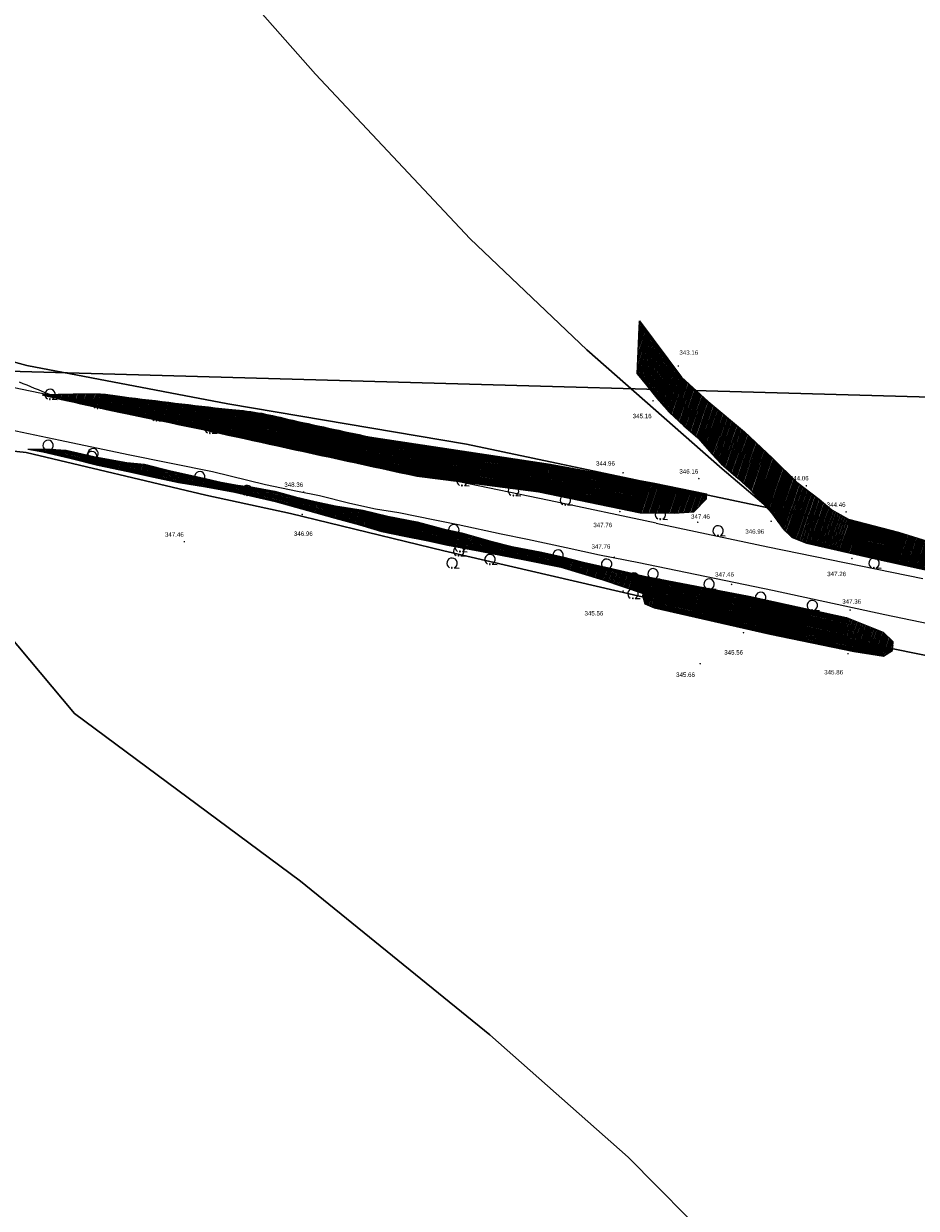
# Model space of a CAD drawing. Header units: metres. Extents: x 345144 to 348639, y 5629211 to 5635235.
# Tile 814 of 1056: x 347397 to 347534, y 5630323 to 5630504. Entities that reach past the tile are written whole.
import ezdxf

# ---------------------------------------------------------------- set-up
doc = ezdxf.new("R2010")
doc.units = ezdxf.units.M
doc.header["$MEASUREMENT"] = 0
for name, color, linetype in [('028 Geländeform', 7, 'Continuous'), ('028 Geländeform Ausg.', 7, 'Continuous'), ('081-083 Topographie', 7, 'Continuous'), ('AX Flurstück', 7, 'Continuous'), ('Blatt', 7, 'Continuous'), ('Definitionslinie', 7, 'Continuous')]:
    doc.layers.add(name, color=color, linetype=linetype)
doc.styles.add('ARIAL', font='arial.ttf', dxfattribs={"height": 1})
pattern_1 = [(250.9552151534, (0, 0), (0.1890527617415, -0.065261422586), [])]

# ---------------------------------------------------------------- blocks, each defined once
blk = doc.blocks.new('alk_043x_nrw')
h = blk.add_hatch(color=7)
edge = h.paths.add_edge_path(flags=0)
edge.add_arc((0, 0), 1, 180, 360, ccw=False)
edge.add_arc((0, 0), 1, 0, 180, ccw=False)
blk = doc.blocks.new('alk_7100_nrwx2')
at = {"true_color": 0x2e2e2e}
h = blk.add_hatch(color=250, dxfattribs=at)
edge = h.paths.add_edge_path(flags=0)
edge.add_arc((0.024073, -0.597267), 0.057254, 180, 360, ccw=False)
edge.add_arc((0.024073, -0.597267), 0.057255, 0, 180, ccw=False)
at = {"color": 250, "lineweight": 5, "true_color": 0x2e2e2e, "flags": 128}
blk.add_lwpolyline([(0.349382, -0.597267), (1, -0.597267)], dxfattribs=at)
at = {"color": 250, "lineweight": 5, "true_color": 0x2e2e2e}
for centre, radius, start, end in [((0.024073, 0.012362), 0.690995, -61.91481688, -118.08518312), ((0.024073, -0.597267), 0.057255, 0, 180), ((0.024073, -0.597267), 0.057254, 180, 0)]:
    blk.add_arc(centre, radius, start, end, dxfattribs=at)

msp = doc.modelspace()

# ---------------------------------------------------------------- hatches: boundary and pattern name
at = {"layer": '028 Geländeform', "true_color": 0xb27500}
h = msp.add_hatch(dxfattribs=at)
h.set_pattern_fill('_USER', color=44, scale=0.2, angle=250.95521515, style=0, pattern_type=0)
h.set_pattern_definition(pattern_1)
h.paths.add_polyline_path([(347523.725, 5630428.59), (347523.772, 5630423.452), (347523.772, 5630423.452), (347517.295, 5630424.929), (347517.295, 5630424.929), (347515.075, 5630425.768), (347515.075, 5630425.768), (347513.689, 5630427.118), (347513.689, 5630427.118), (347511.942, 5630429.557), (347511.942, 5630429.557), (347510.183, 5630431.517), (347510.183, 5630431.517), (347508.575, 5630433.234), (347508.575, 5630433.234), (347506.8, 5630434.837), (347506.8, 5630434.837), (347504.217, 5630437.089), (347504.217, 5630437.089), (347502.805, 5630438.611), (347502.805, 5630438.611), (347500.63, 5630441.07), (347500.63, 5630441.07), (347498.521, 5630442.878), (347498.521, 5630442.878), (347496.295, 5630444.939), (347496.295, 5630444.939), (347494.395, 5630447.107), (347494.395, 5630447.107), (347492.805, 5630449.096), (347492.805, 5630449.096), (347491.371, 5630450.861), (347491.371, 5630450.861), (347491.7, 5630458.971), (347491.7, 5630458.971), (347498.147, 5630450.308), (347498.147, 5630450.308), (347502.236, 5630446.602), (347502.236, 5630446.602), (347507.813, 5630441.968), (347507.813, 5630441.968), (347512.077, 5630437.949), (347512.077, 5630437.949), (347515.813, 5630434.276), (347515.813, 5630434.276), (347519.218, 5630431.677), (347519.218, 5630431.677), (347521.178, 5630430.002), (347521.178, 5630430.002)], flags=0)
h = msp.add_hatch(dxfattribs=at)
h.set_pattern_fill('_USER', color=44, scale=0.2, angle=250.95521515, style=0, pattern_type=0)
h.set_pattern_definition(pattern_1)
h.paths.add_polyline_path([(347457.614, 5630435.184), (347456.28225, 5630435.47125), (347454.950578, 5630435.758813), (347453.618906, 5630436.046375), (347452.287313, 5630436.33425), (347450.955719, 5630436.622125), (347449.624203, 5630436.910313), (347448.292688, 5630437.1985), (347446.96125, 5630437.487), (347445.629813, 5630437.7755), (347444.298453, 5630438.064312), (347442.967094, 5630438.353125), (347441.635813, 5630438.64225), (347440.304531, 5630438.931375), (347438.973328, 5630439.220812), (347437.642125, 5630439.51025), (347436.311, 5630439.8), (347436.311, 5630439.8), (347435.041875, 5630440.0825), (347433.772266, 5630440.362813), (347432.502656, 5630440.643125), (347431.232563, 5630440.92125), (347429.962469, 5630441.199375), (347428.691891, 5630441.475313), (347427.421313, 5630441.75125), (347426.15025, 5630442.025), (347424.879188, 5630442.29875), (347423.607641, 5630442.570313), (347422.336094, 5630442.841875), (347421.064063, 5630443.11125), (347419.792031, 5630443.380625), (347418.519516, 5630443.647813), (347417.247, 5630443.915), (347415.974, 5630444.18), (347415.974, 5630444.18), (347414.989, 5630444.377125), (347414.005016, 5630444.578859), (347413.021031, 5630444.780594), (347412.038062, 5630444.986938), (347411.055094, 5630445.193281), (347410.073141, 5630445.404234), (347409.091187, 5630445.615188), (347408.11025, 5630445.83075), (347407.129313, 5630446.046313), (347406.149391, 5630446.266484), (347405.169469, 5630446.486656), (347404.190563, 5630446.711438), (347403.211656, 5630446.936219), (347402.233766, 5630447.165609), (347401.255875, 5630447.395), (347400.279, 5630447.629), (347400.279, 5630447.629), (347400.2925, 5630447.6295), (347400.306, 5630447.629984), (347400.3195, 5630447.630469), (347400.333, 5630447.630938), (347400.3465, 5630447.631406), (347400.36, 5630447.631859), (347400.3735, 5630447.632313), (347400.387, 5630447.63275), (347400.4005, 5630447.633188), (347400.414, 5630447.633609), (347400.4275, 5630447.634031), (347400.441, 5630447.634438), (347400.4545, 5630447.634844), (347400.468, 5630447.635234), (347400.4815, 5630447.635625), (347400.495, 5630447.636), (347400.495, 5630447.636), (347400.5085, 5630447.6365), (347400.522, 5630447.637), (347400.5355, 5630447.6375), (347400.549, 5630447.638), (347400.5625, 5630447.6385), (347400.576, 5630447.639), (347400.5895, 5630447.6395), (347400.603, 5630447.64), (347400.6165, 5630447.6405), (347400.63, 5630447.641), (347400.6435, 5630447.6415), (347400.657, 5630447.642), (347400.6705, 5630447.6425), (347400.684, 5630447.643), (347400.6975, 5630447.6435), (347400.711, 5630447.644), (347400.711, 5630447.644), (347400.7245, 5630447.644375), (347400.737984, 5630447.644766), (347400.751469, 5630447.645156), (347400.764938, 5630447.645563), (347400.778406, 5630447.645969), (347400.791859, 5630447.646391), (347400.805313, 5630447.646813), (347400.81875, 5630447.64725), (347400.832188, 5630447.647688), (347400.845609, 5630447.648141), (347400.859031, 5630447.648594), (347400.872438, 5630447.649063), (347400.885844, 5630447.649531), (347400.899234, 5630447.650016), (347400.912625, 5630447.6505), (347400.926, 5630447.651), (347400.926, 5630447.651), (347400.9395, 5630447.6515), (347400.953, 5630447.651984), (347400.9665, 5630447.652469), (347400.98, 5630447.652938), (347400.9935, 5630447.653406), (347401.007, 5630447.653859), (347401.0205, 5630447.654313), (347401.034, 5630447.65475), (347401.0475, 5630447.655188), (347401.061, 5630447.655609), (347401.0745, 5630447.656031), (347401.088, 5630447.656438), (347401.1015, 5630447.656844), (347401.115, 5630447.657234), (347401.1285, 5630447.657625), (347401.142, 5630447.658), (347401.142, 5630447.658), (347401.147, 5630447.658125), (347401.152, 5630447.658266), (347401.157, 5630447.658406), (347401.162, 5630447.658563), (347401.167, 5630447.658719), (347401.172, 5630447.658891), (347401.177, 5630447.659063), (347401.182, 5630447.65925), (347401.187, 5630447.659438), (347401.192, 5630447.659641), (347401.197, 5630447.659844), (347401.202, 5630447.660063), (347401.207, 5630447.660281), (347401.212, 5630447.660516), (347401.217, 5630447.66075), (347401.222, 5630447.661), (347401.222, 5630447.661), (347401.227125, 5630447.661125), (347401.232234, 5630447.66125), (347401.237344, 5630447.661375), (347401.242438, 5630447.6615), (347401.247531, 5630447.661625), (347401.252609, 5630447.66175), (347401.257688, 5630447.661875), (347401.26275, 5630447.662), (347401.267813, 5630447.662125), (347401.272859, 5630447.66225), (347401.277906, 5630447.662375), (347401.282938, 5630447.6625), (347401.287969, 5630447.662625), (347401.292984, 5630447.66275), (347401.298, 5630447.662875), (347401.303, 5630447.663), (347401.303, 5630447.663), (347401.308, 5630447.663125), (347401.313, 5630447.663266), (347401.318, 5630447.663406), (347401.323, 5630447.663562), (347401.328, 5630447.663719), (347401.333, 5630447.663891), (347401.338, 5630447.664063), (347401.343, 5630447.66425), (347401.348, 5630447.664438), (347401.353, 5630447.664641), (347401.358, 5630447.664844), (347401.363, 5630447.665063), (347401.368, 5630447.665281), (347401.373, 5630447.665516), (347401.378, 5630447.66575), (347401.383, 5630447.666), (347401.383, 5630447.666), (347401.388, 5630447.666125), (347401.393, 5630447.66625), (347401.398, 5630447.666375), (347401.403, 5630447.6665), (347401.408, 5630447.666625), (347401.413, 5630447.66675), (347401.418, 5630447.666875), (347401.423, 5630447.667), (347401.428, 5630447.667125), (347401.433, 5630447.66725), (347401.438, 5630447.667375), (347401.443, 5630447.6675), (347401.448, 5630447.667625), (347401.453, 5630447.66775), (347401.458, 5630447.667875), (347401.463, 5630447.668), (347401.463, 5630447.668), (347401.7855, 5630447.67875), (347402.108031, 5630447.688578), (347402.430563, 5630447.698406), (347402.753125, 5630447.707313), (347403.075688, 5630447.716219), (347403.398281, 5630447.724203), (347403.720875, 5630447.732188), (347404.0435, 5630447.73925), (347404.366125, 5630447.746313), (347404.688781, 5630447.752453), (347405.011438, 5630447.758594), (347405.334125, 5630447.763813), (347405.656813, 5630447.769031), (347405.979531, 5630447.773328), (347406.30225, 5630447.777625), (347406.625, 5630447.781), (347406.625, 5630447.781), (347406.999, 5630447.7965), (347407.37225, 5630447.801484), (347407.7455, 5630447.806469), (347408.118, 5630447.800938), (347408.4905, 5630447.795406), (347408.86225, 5630447.779359), (347409.234, 5630447.763313), (347409.605, 5630447.73675), (347409.976, 5630447.710188), (347410.34625, 5630447.673109), (347410.7165, 5630447.636031), (347411.086, 5630447.588437), (347411.4555, 5630447.540844), (347411.82425, 5630447.482734), (347412.193, 5630447.424625), (347412.561, 5630447.356), (347412.561, 5630447.356), (347413.574625, 5630447.230875), (347414.588406, 5630447.106766), (347415.602188, 5630446.982656), (347416.616125, 5630446.859562), (347417.630062, 5630446.736469), (347418.644156, 5630446.614391), (347419.65825, 5630446.492313), (347420.6725, 5630446.37125), (347421.68675, 5630446.250187), (347422.701156, 5630446.130141), (347423.715563, 5630446.010094), (347424.730125, 5630445.891063), (347425.744688, 5630445.772031), (347426.759406, 5630445.654016), (347427.774125, 5630445.536), (347428.789, 5630445.419), (347428.789, 5630445.419), (347429.3655, 5630445.382125), (347429.939625, 5630445.330859), (347430.51375, 5630445.279594), (347431.0855, 5630445.213938), (347431.65725, 5630445.148281), (347432.226625, 5630445.068234), (347432.796, 5630444.988187), (347433.363, 5630444.89375), (347433.93, 5630444.799313), (347434.494625, 5630444.690484), (347435.05925, 5630444.581656), (347435.6215, 5630444.458438), (347436.18375, 5630444.335219), (347436.743625, 5630444.197609), (347437.3035, 5630444.06), (347437.861, 5630443.908), (347437.861, 5630443.908), (347438.642875, 5630443.735), (347439.424953, 5630443.563062), (347440.207031, 5630443.391125), (347440.989313, 5630443.22025), (347441.771594, 5630443.049375), (347442.554078, 5630442.879563), (347443.336563, 5630442.70975), (347444.11925, 5630442.541), (347444.901938, 5630442.37225), (347445.684828, 5630442.204563), (347446.467719, 5630442.036875), (347447.250813, 5630441.87025), (347448.033906, 5630441.703625), (347448.817203, 5630441.538063), (347449.6005, 5630441.3725), (347450.384, 5630441.208), (347450.384, 5630441.208), (347478.087, 5630437.033), (347478.087, 5630437.033), (347476.283, 5630432.758), (347476.283, 5630432.758), (347464.078, 5630434.344), (347464.078, 5630434.344)], flags=0)
h = msp.add_hatch(dxfattribs=at)
h.set_pattern_fill('_USER', color=44, scale=0.2, angle=250.95521515, style=0, pattern_type=0)
h.set_pattern_definition(pattern_1)
h.paths.add_polyline_path([(347467.274, 5630423.717), (347462.327, 5630424.633), (347462.327, 5630424.633), (347459.311, 5630425.268), (347459.311, 5630425.268), (347455.687, 5630425.997), (347455.687, 5630425.997), (347452.244, 5630426.724), (347452.244, 5630426.724), (347448.848, 5630427.714), (347448.848, 5630427.714), (347445.069, 5630428.746), (347445.069, 5630428.746), (347440.912, 5630429.916), (347440.912, 5630429.916), (347435.944, 5630431.286), (347435.944, 5630431.286), (347429.741, 5630432.75), (347429.741, 5630432.75), (347425.305, 5630433.519), (347425.305, 5630433.519), (347421.179, 5630434.196), (347421.179, 5630434.196), (347417.351, 5630435.036), (347417.351, 5630435.036), (347413.419, 5630435.909), (347413.419, 5630435.909), (347408.78, 5630436.879), (347408.78, 5630436.879), (347404.738, 5630437.861), (347404.738, 5630437.861), (347400.385, 5630438.923), (347400.385, 5630438.923), (347398.112, 5630439.305), (347398.112, 5630439.305), (347400.798, 5630439.349), (347400.798, 5630439.349), (347403.965, 5630439.144), (347403.965, 5630439.144), (347408.185, 5630438.185), (347408.185, 5630438.185), (347413.239, 5630437.271), (347413.239, 5630437.271), (347415.974, 5630437.035), (347415.974, 5630437.035), (347419.985, 5630435.979), (347419.985, 5630435.979), (347424.834, 5630434.93), (347424.834, 5630434.93), (347427.674, 5630434.276), (347427.674, 5630434.276), (347430.252, 5630433.819), (347430.252, 5630433.819), (347432.592, 5630433.483), (347432.592, 5630433.483), (347435.893, 5630432.881), (347435.893, 5630432.881), (347439.089, 5630432.018), (347439.089, 5630432.018), (347442.077, 5630431.308), (347442.077, 5630431.308), (347445.164, 5630430.622), (347445.164, 5630430.622), (347449.413, 5630429.986), (347449.413, 5630429.986), (347453.183, 5630429.049), (347453.183, 5630429.049), (347457.668, 5630428.167), (347457.668, 5630428.167), (347461.662, 5630427.135), (347461.662, 5630427.135), (347464.53, 5630426.497), (347464.53, 5630426.497), (347468.809, 5630425.286), (347468.809, 5630425.286), (347472.246, 5630424.4), (347472.246, 5630424.4), (347476.531, 5630423.569), (347476.531, 5630423.569), (347479.958, 5630422.812), (347479.958, 5630422.812), (347483.143, 5630422.003), (347483.143, 5630422.003), (347486.368, 5630421.297), (347486.368, 5630421.297), (347490.139, 5630420.442), (347490.139, 5630420.442), (347492.507, 5630419.845), (347492.507, 5630419.845), (347508.519, 5630416.799), (347508.519, 5630416.799), (347523.414, 5630413.55), (347523.414, 5630413.55), (347529.019, 5630411.308), (347529.019, 5630411.308), (347530.566, 5630409.797), (347530.566, 5630409.797), (347530.421, 5630408.463), (347530.421, 5630408.463), (347528.125, 5630408.916), (347528.125, 5630408.916), (347503.591, 5630414.518), (347503.591, 5630414.518), (347492.254, 5630417.229), (347492.254, 5630417.229), (347486.107, 5630419.291), (347486.107, 5630419.291), (347479.668, 5630421.258), (347479.668, 5630421.258), (347473.862, 5630422.432), (347473.862, 5630422.432)], flags=0)
h = msp.add_hatch(dxfattribs=at)
h.set_pattern_fill('_USER', color=44, scale=0.2, angle=250.95521515, style=0, pattern_type=0)
h.set_pattern_definition(pattern_1)
h.paths.add_polyline_path([(347476.283, 5630432.758), (347478.087, 5630437.033), (347478.087, 5630437.033), (347494.065, 5630434.1), (347494.065, 5630434.1), (347502.007, 5630432.456), (347502.007, 5630432.456), (347501.947, 5630431.693), (347501.947, 5630431.693), (347500.011, 5630429.699), (347500.011, 5630429.699), (347497.054, 5630429.516), (347497.054, 5630429.516), (347494.313, 5630429.584), (347494.313, 5630429.584), (347491.832, 5630429.54), (347491.832, 5630429.54)], flags=0)
h = msp.add_hatch(dxfattribs=at)
h.set_pattern_fill('_USER', color=44, scale=0.2, angle=250.95521515, style=0, pattern_type=0)
h.set_pattern_definition(pattern_1)
h.paths.add_polyline_path([(347549.382, 5630417.785), (347527.337, 5630422.64), (347527.337, 5630422.64), (347523.772, 5630423.452), (347523.772, 5630423.452), (347523.725, 5630428.59), (347523.725, 5630428.59), (347531.372, 5630426.584), (347531.372, 5630426.584), (347537.964, 5630424.582), (347537.964, 5630424.582), (347546.452, 5630422.07), (347546.452, 5630422.07), (347555.484, 5630420.023), (347555.484, 5630420.023), (347564.955, 5630417.353), (347564.955, 5630417.353), (347576.861, 5630414.574), (347576.861, 5630414.574), (347590.439, 5630411.596), (347590.439, 5630411.596), (347599.309, 5630409.63), (347599.309, 5630409.63), (347607.208, 5630408.326), (347607.208, 5630408.326), (347613.25, 5630407.166), (347613.25, 5630407.166), (347618.286, 5630406.406), (347618.286, 5630406.406), (347623.389, 5630406.279), (347623.389, 5630406.279), (347627.965, 5630406.686), (347627.965, 5630406.686), (347635.73, 5630407.987), (347635.73, 5630407.987), (347633.656, 5630407.13), (347633.656, 5630407.13), (347630.683, 5630405.843), (347630.683, 5630405.843), (347627.555, 5630404.281), (347627.555, 5630404.281), (347624.584, 5630403.111), (347624.584, 5630403.111), (347621.567, 5630402.731), (347621.567, 5630402.731), (347619.857, 5630402.771), (347619.857, 5630402.771), (347595.737, 5630408.083), (347595.737, 5630408.083), (347570.035, 5630413.636), (347570.035, 5630413.636)], flags=0)
h = msp.add_hatch(dxfattribs=at)
h.set_pattern_fill('_USER', color=44, scale=0.2, angle=250.95521515, style=0, pattern_type=0)
h.set_pattern_definition(pattern_1)
h.paths.add_polyline_path([(347492.254, 5630417.229), (347503.591, 5630414.518), (347503.591, 5630414.518), (347528.125, 5630408.916), (347528.125, 5630408.916), (347530.421, 5630408.463), (347530.421, 5630408.463), (347529.069, 5630407.633), (347529.069, 5630407.633), (347524.543, 5630408.353), (347524.543, 5630408.353), (347511.684, 5630410.985), (347511.684, 5630410.985), (347493.96, 5630415.004), (347493.96, 5630415.004), (347492.556, 5630415.64), (347492.556, 5630415.64), (347492.204, 5630416.748), (347492.204, 5630416.748)], flags=0)

# ---------------------------------------------------------------- linework, layer by layer
at = {"layer": '081-083 Topographie', "color": 7, "linetype": 'Continuous', "lineweight": 5, "flags": 128}
for points in [[(347284.924, 5630472.303), (347308.001, 5630467.346), (347308.001, 5630467.346), (347355.088, 5630457.38), (347355.088, 5630457.38), (347380.223, 5630452.038), (347380.223, 5630452.038), (347401.142, 5630447.658), (347401.142, 5630447.658), (347406.248, 5630446.589), (347406.248, 5630446.589), (347431.044, 5630441.408), (347431.044, 5630441.408), (347457.442, 5630435.712), (347457.442, 5630435.712), (347464.078, 5630434.344), (347464.078, 5630434.344), (347477.903, 5630431.494), (347477.903, 5630431.494), (347494.255, 5630428.043)], [(347395.31, 5630442.311), (347403.06, 5630440.671), (347403.06, 5630440.671), (347413.464, 5630438.479), (347413.464, 5630438.479), (347426.368, 5630435.903), (347426.368, 5630435.903), (347434.486, 5630433.885), (347434.486, 5630433.885), (347439.382, 5630432.871), (347439.382, 5630432.871), (347442.714, 5630432.23), (347442.714, 5630432.23), (347447.393, 5630431.06), (347447.393, 5630431.06), (347451.315, 5630430.172), (347451.315, 5630430.172), (347454.876, 5630429.622), (347454.876, 5630429.622), (347460.401, 5630428.473), (347460.401, 5630428.473), (347463.974, 5630427.768), (347463.974, 5630427.768), (347470.525, 5630426.333), (347470.525, 5630426.333), (347474.559, 5630425.515), (347474.559, 5630425.515), (347480.491, 5630424.245), (347480.491, 5630424.245), (347485.612, 5630423.146), (347485.612, 5630423.146), (347491.633, 5630421.961)], [(347494.243, 5630427.999), (347511.354, 5630424.377), (347511.354, 5630424.377), (347535.091, 5630419.521)], [(347491.633, 5630421.961), (347512.068, 5630417.724), (347512.068, 5630417.724), (347529.284, 5630414.008), (347529.284, 5630414.008), (347552.128, 5630409.249), (347552.128, 5630409.249), (347584.397, 5630402.339), (347584.397, 5630402.339), (347610.726, 5630396.948), (347610.726, 5630396.948), (347637.853, 5630391.147), (347637.853, 5630391.147), (347670.106, 5630384.327), (347670.106, 5630384.327), (347707.856, 5630376.464), (347707.856, 5630376.464), (347764.914, 5630364.472), (347764.914, 5630364.472), (347825.109, 5630351.665), (347825.109, 5630351.665), (347890.999, 5630337.685)]]:
    msp.add_lwpolyline(points, dxfattribs=at)
at = {"layer": '081-083 Topographie', "color": 7, "linetype": 'Continuous', "lineweight": 5}
msp.add_arc((346815.432, 5629017.353), 1545.714722, 67.720026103, 67.906016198, dxfattribs=at)
at = {"layer": 'AX Flurstück', "color": 8, "linetype": 'Continuous', "lineweight": 13, "true_color": 0x808080, "flags": 128}
for points in [[(347282.57, 5630691.075), (347305.872, 5630662.648), (347346.163, 5630611.516), (347392.414, 5630554.169), (347420.089, 5630521.732), (347442.118, 5630496.732), (347465.818, 5630471.512), (347483.663, 5630454.501), (347504.375, 5630436.319), (347511.41, 5630430.318), (347465.231, 5630440.093), (347428.716, 5630446.266), (347397.94, 5630452.137), (347375.151, 5630458.32), (347348.853, 5630466.026), (347326.731, 5630495.594), (347303.408, 5630526.768), (347277.812, 5630560.41)], [(347564.004, 5630505.285), (347603.391, 5630465.886), (347616.716, 5630453.37), (347640.746, 5630430.8), (347674.489, 5630397.548), (347675.203, 5630396.545), (347622.61, 5630404.208), (347589.98, 5630411.775), (347561.895, 5630418.094), (347521.558, 5630428.352), (347511.41, 5630430.318), (347504.375, 5630436.319), (347483.663, 5630454.501), (347465.818, 5630471.512), (347442.118, 5630496.732), (347420.089, 5630521.732)], [(347267.193, 5630482.046), (347300.993, 5630475.68), (347348.853, 5630466.026), (347375.151, 5630458.32), (347397.94, 5630452.137), (347428.716, 5630446.266), (347465.231, 5630440.093), (347511.41, 5630430.318), (347521.558, 5630428.352), (347561.895, 5630418.094), (347589.98, 5630411.775), (347622.61, 5630404.208), (347675.203, 5630396.545), (347688.099, 5630394.383), (347718.045, 5630389.365), (347759.561, 5630380.213), (347805.521, 5630369.611)], [(347801.383, 5630349.756), (347754.722, 5630358.635), (347701.95, 5630369.295), (347661.034, 5630380.99), (347643.197, 5630386.554), (347617.846, 5630393.32), (347596.877, 5630396.452), (347560.813, 5630403.236), (347543.654, 5630406.067), (347498.522, 5630415.248), (347461.786, 5630423.768), (347438.3, 5630429.454), (347425.355, 5630432.272), (347397.821, 5630438.783), (347369.171, 5630441.865), (347344.275, 5630447.39), (347296.45, 5630457.983), (347263.611, 5630465.084)], [(347369.171, 5630441.865), (347405.231, 5630398.837), (347439.848, 5630373.162), (347468.822, 5630349.627), (347489.973, 5630330.904), (347517.02, 5630303.555)], [(347517.02, 5630303.555), (347489.973, 5630330.904), (347468.822, 5630349.627), (347439.848, 5630373.162), (347405.231, 5630398.837), (347369.171, 5630441.865), (347397.821, 5630438.783), (347425.355, 5630432.272), (347438.3, 5630429.454), (347461.786, 5630423.768), (347498.522, 5630415.248), (347543.654, 5630406.067), (347557.103, 5630394.969), (347594.563, 5630359.909), (347607.693, 5630344.945), (347637.587, 5630310.521)]]:
    msp.add_lwpolyline(points, dxfattribs=at)
at = {"layer": 'Blatt', "color": 205, "linetype": 'Continuous', "lineweight": 5, "true_color": 0x873099, "flags": 128}
for points in [[(347360.632, 5630452.215), (347367.669, 5630702.092), (347867.426, 5630688.019), (347860.388, 5630438.144), (347360.632, 5630452.215)], [(347353.596, 5630202.337), (347360.632, 5630452.215), (347860.388, 5630438.144), (347853.351, 5630188.267), (347353.596, 5630202.337)]]:
    msp.add_lwpolyline(points, dxfattribs=at)
at = {"layer": 'Definitionslinie', "color": 44, "linetype": 'Continuous', "lineweight": 5, "true_color": 0xb27500, "flags": 128}
for points in [[(347491.371, 5630450.861), (347491.7, 5630458.971)], [(347491.7, 5630458.971), (347498.147, 5630450.308)], [(347491.371, 5630450.861), (347492.805, 5630449.096)], [(347492.805, 5630449.096), (347494.395, 5630447.107)], [(347498.147, 5630450.308), (347502.236, 5630446.602)], [(347400.279, 5630447.629), (347400.2925, 5630447.6295), (347400.306, 5630447.629984), (347400.3195, 5630447.630469), (347400.333, 5630447.630938), (347400.3465, 5630447.631406), (347400.36, 5630447.631859), (347400.3735, 5630447.632313), (347400.387, 5630447.63275), (347400.4005, 5630447.633188), (347400.414, 5630447.633609), (347400.4275, 5630447.634031), (347400.441, 5630447.634438), (347400.4545, 5630447.634844), (347400.468, 5630447.635234), (347400.4815, 5630447.635625), (347400.495, 5630447.636), (347400.495, 5630447.636), (347400.5085, 5630447.6365), (347400.522, 5630447.637), (347400.5355, 5630447.6375), (347400.549, 5630447.638), (347400.5625, 5630447.6385), (347400.576, 5630447.639), (347400.5895, 5630447.6395), (347400.603, 5630447.64), (347400.6165, 5630447.6405), (347400.63, 5630447.641), (347400.6435, 5630447.6415), (347400.657, 5630447.642), (347400.6705, 5630447.6425), (347400.684, 5630447.643), (347400.6975, 5630447.6435), (347400.711, 5630447.644), (347400.711, 5630447.644), (347400.7245, 5630447.644375), (347400.737984, 5630447.644766), (347400.751469, 5630447.645156), (347400.764938, 5630447.645563), (347400.778406, 5630447.645969), (347400.791859, 5630447.646391), (347400.805313, 5630447.646813), (347400.81875, 5630447.64725), (347400.832188, 5630447.647688), (347400.845609, 5630447.648141), (347400.859031, 5630447.648594), (347400.872438, 5630447.649063), (347400.885844, 5630447.649531), (347400.899234, 5630447.650016), (347400.912625, 5630447.6505), (347400.926, 5630447.651), (347400.926, 5630447.651), (347400.9395, 5630447.6515), (347400.953, 5630447.651984), (347400.9665, 5630447.652469), (347400.98, 5630447.652938), (347400.9935, 5630447.653406), (347401.007, 5630447.653859), (347401.0205, 5630447.654313), (347401.034, 5630447.65475), (347401.0475, 5630447.655188), (347401.061, 5630447.655609), (347401.0745, 5630447.656031), (347401.088, 5630447.656438), (347401.1015, 5630447.656844), (347401.115, 5630447.657234), (347401.1285, 5630447.657625), (347401.142, 5630447.658), (347401.142, 5630447.658), (347401.147, 5630447.658125), (347401.152, 5630447.658266), (347401.157, 5630447.658406), (347401.162, 5630447.658563), (347401.167, 5630447.658719), (347401.172, 5630447.658891), (347401.177, 5630447.659063), (347401.182, 5630447.65925), (347401.187, 5630447.659438), (347401.192, 5630447.659641), (347401.197, 5630447.659844), (347401.202, 5630447.660063), (347401.207, 5630447.660281), (347401.212, 5630447.660516), (347401.217, 5630447.66075), (347401.222, 5630447.661), (347401.222, 5630447.661), (347401.227125, 5630447.661125), (347401.232234, 5630447.66125), (347401.237344, 5630447.661375), (347401.242438, 5630447.6615), (347401.247531, 5630447.661625), (347401.252609, 5630447.66175), (347401.257688, 5630447.661875), (347401.26275, 5630447.662), (347401.267813, 5630447.662125), (347401.272859, 5630447.66225), (347401.277906, 5630447.662375), (347401.282938, 5630447.6625), (347401.287969, 5630447.662625), (347401.292984, 5630447.66275), (347401.298, 5630447.662875), (347401.303, 5630447.663), (347401.303, 5630447.663), (347401.308, 5630447.663125), (347401.313, 5630447.663266), (347401.318, 5630447.663406), (347401.323, 5630447.663562), (347401.328, 5630447.663719), (347401.333, 5630447.663891), (347401.338, 5630447.664063), (347401.343, 5630447.66425), (347401.348, 5630447.664438), (347401.353, 5630447.664641), (347401.358, 5630447.664844), (347401.363, 5630447.665063), (347401.368, 5630447.665281), (347401.373, 5630447.665516), (347401.378, 5630447.66575), (347401.383, 5630447.666), (347401.383, 5630447.666), (347401.388, 5630447.666125), (347401.393, 5630447.66625), (347401.398, 5630447.666375), (347401.403, 5630447.6665), (347401.408, 5630447.666625), (347401.413, 5630447.66675), (347401.418, 5630447.666875), (347401.423, 5630447.667), (347401.428, 5630447.667125), (347401.433, 5630447.66725), (347401.438, 5630447.667375), (347401.443, 5630447.6675), (347401.448, 5630447.667625), (347401.453, 5630447.66775), (347401.458, 5630447.667875), (347401.463, 5630447.668)], [(347400.279, 5630447.629), (347401.255875, 5630447.395), (347402.233766, 5630447.165609), (347403.211656, 5630446.936219), (347404.190563, 5630446.711438), (347405.169469, 5630446.486656), (347406.149391, 5630446.266484), (347407.129313, 5630446.046313), (347408.11025, 5630445.83075), (347409.091187, 5630445.615188), (347410.073141, 5630445.404234), (347411.055094, 5630445.193281), (347412.038062, 5630444.986938), (347413.021031, 5630444.780594), (347414.005016, 5630444.578859), (347414.989, 5630444.377125), (347415.974, 5630444.18)], [(347401.463, 5630447.668), (347401.7855, 5630447.67875), (347402.108031, 5630447.688578), (347402.430563, 5630447.698406), (347402.753125, 5630447.707313), (347403.075688, 5630447.716219), (347403.398281, 5630447.724203), (347403.720875, 5630447.732188), (347404.0435, 5630447.73925), (347404.366125, 5630447.746313), (347404.688781, 5630447.752453), (347405.011438, 5630447.758594), (347405.334125, 5630447.763813), (347405.656813, 5630447.769031), (347405.979531, 5630447.773328), (347406.30225, 5630447.777625), (347406.625, 5630447.781)], [(347406.625, 5630447.781), (347406.999, 5630447.7965), (347407.37225, 5630447.801484), (347407.7455, 5630447.806469), (347408.118, 5630447.800938), (347408.4905, 5630447.795406), (347408.86225, 5630447.779359), (347409.234, 5630447.763313), (347409.605, 5630447.73675), (347409.976, 5630447.710188), (347410.34625, 5630447.673109), (347410.7165, 5630447.636031), (347411.086, 5630447.588437), (347411.4555, 5630447.540844), (347411.82425, 5630447.482734), (347412.193, 5630447.424625), (347412.561, 5630447.356)], [(347412.561, 5630447.356), (347413.574625, 5630447.230875), (347414.588406, 5630447.106766), (347415.602188, 5630446.982656), (347416.616125, 5630446.859562), (347417.630062, 5630446.736469), (347418.644156, 5630446.614391), (347419.65825, 5630446.492313), (347420.6725, 5630446.37125), (347421.68675, 5630446.250187), (347422.701156, 5630446.130141), (347423.715563, 5630446.010094), (347424.730125, 5630445.891063), (347425.744688, 5630445.772031), (347426.759406, 5630445.654016), (347427.774125, 5630445.536), (347428.789, 5630445.419)], [(347494.395, 5630447.107), (347496.295, 5630444.939)], [(347428.789, 5630445.419), (347429.3655, 5630445.382125), (347429.939625, 5630445.330859), (347430.51375, 5630445.279594), (347431.0855, 5630445.213938), (347431.65725, 5630445.148281), (347432.226625, 5630445.068234), (347432.796, 5630444.988187), (347433.363, 5630444.89375), (347433.93, 5630444.799313), (347434.494625, 5630444.690484), (347435.05925, 5630444.581656), (347435.6215, 5630444.458438), (347436.18375, 5630444.335219), (347436.743625, 5630444.197609), (347437.3035, 5630444.06), (347437.861, 5630443.908)], [(347502.236, 5630446.602), (347507.813, 5630441.968)], [(347415.974, 5630444.18), (347417.247, 5630443.915), (347418.519516, 5630443.647813), (347419.792031, 5630443.380625), (347421.064063, 5630443.11125), (347422.336094, 5630442.841875), (347423.607641, 5630442.570313), (347424.879188, 5630442.29875), (347426.15025, 5630442.025), (347427.421313, 5630441.75125), (347428.691891, 5630441.475313), (347429.962469, 5630441.199375), (347431.232563, 5630440.92125), (347432.502656, 5630440.643125), (347433.772266, 5630440.362813), (347435.041875, 5630440.0825), (347436.311, 5630439.8)], [(347437.861, 5630443.908), (347438.642875, 5630443.735), (347439.424953, 5630443.563062), (347440.207031, 5630443.391125), (347440.989313, 5630443.22025), (347441.771594, 5630443.049375), (347442.554078, 5630442.879563), (347443.336563, 5630442.70975), (347444.11925, 5630442.541), (347444.901938, 5630442.37225), (347445.684828, 5630442.204563), (347446.467719, 5630442.036875), (347447.250813, 5630441.87025), (347448.033906, 5630441.703625), (347448.817203, 5630441.538063), (347449.6005, 5630441.3725), (347450.384, 5630441.208)], [(347496.295, 5630444.939), (347498.521, 5630442.878)], [(347498.521, 5630442.878), (347500.63, 5630441.07)], [(347507.813, 5630441.968), (347512.077, 5630437.949)], [(347436.311, 5630439.8), (347437.642125, 5630439.51025), (347438.973328, 5630439.220812), (347440.304531, 5630438.931375), (347441.635813, 5630438.64225), (347442.967094, 5630438.353125), (347444.298453, 5630438.064312), (347445.629813, 5630437.7755), (347446.96125, 5630437.487), (347448.292688, 5630437.1985), (347449.624203, 5630436.910313), (347450.955719, 5630436.622125), (347452.287313, 5630436.33425), (347453.618906, 5630436.046375), (347454.950578, 5630435.758813), (347456.28225, 5630435.47125), (347457.614, 5630435.184)], [(347450.384, 5630441.208), (347478.087, 5630437.033)], [(347500.63, 5630441.07), (347502.805, 5630438.611)], [(347398.112, 5630439.305), (347400.798, 5630439.349)], [(347398.112, 5630439.305), (347400.385, 5630438.923)], [(347400.385, 5630438.923), (347404.738, 5630437.861)], [(347400.798, 5630439.349), (347403.965, 5630439.144)], [(347403.965, 5630439.144), (347408.185, 5630438.185)], [(347404.738, 5630437.861), (347408.78, 5630436.879)], [(347408.185, 5630438.185), (347413.239, 5630437.271)], [(347502.805, 5630438.611), (347504.217, 5630437.089)], [(347512.077, 5630437.949), (347515.813, 5630434.276)], [(347408.78, 5630436.879), (347413.419, 5630435.909)], [(347413.239, 5630437.271), (347415.974, 5630437.035)], [(347415.974, 5630437.035), (347419.985, 5630435.979)], [(347476.283, 5630432.758), (347478.087, 5630437.033)], [(347476.283, 5630432.758), (347478.087, 5630437.033)], [(347478.087, 5630437.033), (347494.065, 5630434.1)], [(347504.217, 5630437.089), (347506.8, 5630434.837)], [(347413.419, 5630435.909), (347417.351, 5630435.036)], [(347417.351, 5630435.036), (347421.179, 5630434.196)], [(347419.985, 5630435.979), (347424.834, 5630434.93)], [(347424.834, 5630434.93), (347427.674, 5630434.276)], [(347427.674, 5630434.276), (347430.252, 5630433.819)], [(347457.614, 5630435.184), (347464.078, 5630434.344), (347464.078, 5630434.344), (347476.283, 5630432.758)], [(347506.8, 5630434.837), (347508.575, 5630433.234)], [(347515.813, 5630434.276), (347519.218, 5630431.677)], [(347421.179, 5630434.196), (347425.305, 5630433.519)], [(347425.305, 5630433.519), (347429.741, 5630432.75)], [(347429.741, 5630432.75), (347435.944, 5630431.286)], [(347430.252, 5630433.819), (347432.592, 5630433.483)], [(347432.592, 5630433.483), (347435.893, 5630432.881)], [(347435.893, 5630432.881), (347439.089, 5630432.018)], [(347476.283, 5630432.758), (347491.832, 5630429.54)], [(347494.065, 5630434.1), (347502.007, 5630432.456)], [(347501.947, 5630431.693), (347502.007, 5630432.456)], [(347508.575, 5630433.234), (347510.183, 5630431.517)], [(347435.944, 5630431.286), (347440.912, 5630429.916)], [(347439.089, 5630432.018), (347442.077, 5630431.308)], [(347442.077, 5630431.308), (347445.164, 5630430.622)], [(347445.164, 5630430.622), (347449.413, 5630429.986)], [(347500.011, 5630429.699), (347501.947, 5630431.693)], [(347510.183, 5630431.517), (347511.942, 5630429.557)], [(347519.218, 5630431.677), (347521.178, 5630430.002)], [(347440.912, 5630429.916), (347445.069, 5630428.746)], [(347449.413, 5630429.986), (347453.183, 5630429.049)], [(347453.183, 5630429.049), (347457.668, 5630428.167)], [(347491.832, 5630429.54), (347494.313, 5630429.584)], [(347494.313, 5630429.584), (347497.054, 5630429.516)], [(347497.054, 5630429.516), (347500.011, 5630429.699)], [(347511.942, 5630429.557), (347513.689, 5630427.118)], [(347521.178, 5630430.002), (347523.725, 5630428.59)], [(347445.069, 5630428.746), (347448.848, 5630427.714)], [(347448.848, 5630427.714), (347452.244, 5630426.724)], [(347457.668, 5630428.167), (347461.662, 5630427.135)], [(347461.662, 5630427.135), (347464.53, 5630426.497)], [(347513.689, 5630427.118), (347515.075, 5630425.768)], [(347523.725, 5630428.59), (347531.372, 5630426.584)], [(347523.725, 5630428.59), (347523.772, 5630423.452)], [(347523.725, 5630428.59), (347523.772, 5630423.452)], [(347452.244, 5630426.724), (347455.687, 5630425.997)], [(347455.687, 5630425.997), (347459.311, 5630425.268)], [(347459.311, 5630425.268), (347462.327, 5630424.633)], [(347464.53, 5630426.497), (347468.809, 5630425.286)], [(347468.809, 5630425.286), (347472.246, 5630424.4)], [(347515.075, 5630425.768), (347517.295, 5630424.929)], [(347531.372, 5630426.584), (347537.964, 5630424.582)], [(347462.327, 5630424.633), (347467.274, 5630423.717)], [(347467.274, 5630423.717), (347473.862, 5630422.432)], [(347472.246, 5630424.4), (347476.531, 5630423.569)], [(347476.531, 5630423.569), (347479.958, 5630422.812)], [(347517.295, 5630424.929), (347523.772, 5630423.452)], [(347523.772, 5630423.452), (347527.337, 5630422.64)], [(347473.862, 5630422.432), (347479.668, 5630421.258)], [(347479.958, 5630422.812), (347483.143, 5630422.003)], [(347483.143, 5630422.003), (347486.368, 5630421.297)], [(347527.337, 5630422.64), (347549.382, 5630417.785)], [(347479.668, 5630421.258), (347486.107, 5630419.291)], [(347486.368, 5630421.297), (347490.139, 5630420.442)], [(347490.139, 5630420.442), (347492.507, 5630419.845)], [(347492.507, 5630419.845), (347508.519, 5630416.799)], [(347486.107, 5630419.291), (347492.254, 5630417.229)], [(347492.204, 5630416.748), (347492.254, 5630417.229)], [(347492.204, 5630416.748), (347492.556, 5630415.64)], [(347492.254, 5630417.229), (347503.591, 5630414.518)], [(347492.254, 5630417.229), (347503.591, 5630414.518)], [(347508.519, 5630416.799), (347523.414, 5630413.55)], [(347492.556, 5630415.64), (347493.96, 5630415.004)], [(347493.96, 5630415.004), (347511.684, 5630410.985)], [(347503.591, 5630414.518), (347528.125, 5630408.916)], [(347503.591, 5630414.518), (347528.125, 5630408.916)], [(347523.414, 5630413.55), (347529.019, 5630411.308)], [(347511.684, 5630410.985), (347524.543, 5630408.353)], [(347529.019, 5630411.308), (347530.566, 5630409.797)], [(347528.125, 5630408.916), (347530.421, 5630408.463)], [(347528.125, 5630408.916), (347530.421, 5630408.463)], [(347530.421, 5630408.463), (347530.566, 5630409.797)], [(347524.543, 5630408.353), (347529.069, 5630407.633)], [(347529.069, 5630407.633), (347530.421, 5630408.463)]]:
    msp.add_lwpolyline(points, dxfattribs=at)
at = {"layer": 'Definitionslinie', "color": 7, "linetype": 'Continuous', "lineweight": 5, "flags": 128}
for points in [[(347380.223, 5630452.038), (347401.142, 5630447.658), (347401.142, 5630447.658), (347406.248, 5630446.589)], [(347406.248, 5630446.589), (347431.044, 5630441.408)], [(347395.31, 5630442.311), (347403.06, 5630440.671)], [(347403.06, 5630440.671), (347413.464, 5630438.479)], [(347431.044, 5630441.408), (347457.442, 5630435.712)], [(347413.464, 5630438.479), (347426.368, 5630435.903)], [(347426.368, 5630435.903), (347434.486, 5630433.885)], [(347457.442, 5630435.712), (347464.078, 5630434.344), (347464.078, 5630434.344), (347477.903, 5630431.494)], [(347434.486, 5630433.885), (347439.382, 5630432.871)], [(347439.382, 5630432.871), (347442.714, 5630432.23)], [(347442.714, 5630432.23), (347447.393, 5630431.06)], [(347447.393, 5630431.06), (347451.315, 5630430.172)], [(347477.903, 5630431.494), (347494.255, 5630428.043)], [(347451.315, 5630430.172), (347454.876, 5630429.622)], [(347454.876, 5630429.622), (347460.401, 5630428.473)], [(347460.401, 5630428.473), (347463.974, 5630427.768)], [(347463.974, 5630427.768), (347470.525, 5630426.333)], [(347494.243, 5630427.999), (347511.354, 5630424.377)], [(347470.525, 5630426.333), (347474.559, 5630425.515)], [(347474.559, 5630425.515), (347480.491, 5630424.245)], [(347480.491, 5630424.245), (347485.612, 5630423.146)], [(347511.354, 5630424.377), (347535.091, 5630419.521)], [(347485.612, 5630423.146), (347491.633, 5630421.961)], [(347491.633, 5630421.961), (347512.068, 5630417.724)], [(347512.068, 5630417.724), (347529.284, 5630414.008)], [(347529.284, 5630414.008), (347552.128, 5630409.249)]]:
    msp.add_lwpolyline(points, dxfattribs=at)
at = {"layer": 'Definitionslinie', "color": 7, "linetype": 'Continuous', "lineweight": 5}
msp.add_arc((346815.432, 5629017.353), 1545.714722, 67.720026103, 67.906016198, dxfattribs=at)

# ---------------------------------------------------------------- block references
at = {"layer": '028 Geländeform', "xscale": 0.125, "yscale": 0.125}
for p, rotation in [((347497.65, 5630452.042), -2.325463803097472), ((347493.793, 5630446.708), -2.325521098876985), ((347489.203, 5630435.693), -2.325463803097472), ((347500.794, 5630434.8), -2.325463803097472), ((347440.322, 5630432.761), -2.326036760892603), ((347517.252, 5630433.708), -2.325521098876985), ((347440.092, 5630429.323), -2.326094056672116), ((347488.71, 5630429.759), -2.325521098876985), ((347523.339, 5630429.706), -2.325521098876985), ((347500.628, 5630428.126), -2.325463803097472), ((347511.865, 5630428.278), -2.325463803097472), ((347422.051, 5630425.138), -2.326094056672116), ((347487.848, 5630422.767), -2.325463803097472), ((347524.238, 5630422.569), -2.325463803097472), ((347505.809, 5630418.607), -2.325521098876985), ((347489.216, 5630417.597), -2.325521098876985), ((347523.956, 5630414.674), -2.325463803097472), ((347509.745, 5630413.213), -2.325521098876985), ((347507.641, 5630411.212), -2.325521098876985), ((347523.682, 5630410.26), -2.325521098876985), ((347523.626, 5630408.007), -2.325463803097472), ((347501.004, 5630406.465), -2.325521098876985)]:
    msp.add_blockref('alk_043x_nrw', p, dxfattribs=dict(at, rotation=rotation))
at = {"layer": '081-083 Topographie', "xscale": 1.15275, "yscale": 1.15275}
for p, rotation in [((347401.463, 5630447.668), -2.326094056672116), ((347408.756, 5630446.285), -2.326094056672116), ((347417.791, 5630444.364), -2.326094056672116), ((347425.953, 5630442.47), -2.326094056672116), ((347433.844, 5630441.12), -2.326094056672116), ((347401.182, 5630439.872), -2.326094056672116), ((347440.768, 5630439.613), -2.326094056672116), ((347453.702, 5630439.477), -2.326094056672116), ((347407.857, 5630438.159), -2.326036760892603), ((347408.065, 5630438.605), -2.326094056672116), ((347448.781, 5630437.859), -2.326036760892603), ((347453.579, 5630438.446), -2.326036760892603), ((347416.036, 5630436.104), -2.326094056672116), ((347456.34, 5630436.482), -2.326094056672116), ((347424.39, 5630435.065), -2.326094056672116), ((347464.535, 5630434.431), -2.325521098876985), ((347431.643, 5630432.962), -2.326094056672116), ((347472.406, 5630432.926), -2.325521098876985), ((347480.345, 5630431.499), -2.326094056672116), ((347494.899, 5630429.297), -2.325521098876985), ((347454.718, 5630427.793), -2.326036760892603), ((347463.273, 5630426.968), -2.325521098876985), ((347503.729, 5630426.788), -2.325521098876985), ((347464.232, 5630424.339), -2.325463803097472), ((347532.485, 5630424.669), -2.325521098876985), ((347464.017, 5630423.694), -2.325521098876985), ((347479.218, 5630423.08), -2.325521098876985), ((347462.995, 5630421.836), -2.325521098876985), ((347468.804, 5630422.395), -2.325521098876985), ((347486.657, 5630421.682), -2.325521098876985), ((347527.586, 5630421.847), -2.325463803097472), ((347490.799, 5630419.572), -2.325521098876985), ((347493.773, 5630420.209), -2.325521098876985), ((347490.688, 5630417.165), -2.325521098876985), ((347502.333, 5630418.634), -2.325521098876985), ((347510.229, 5630416.601), -2.325521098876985), ((347518.128, 5630415.348), -2.325521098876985)]:
    msp.add_blockref('alk_7100_nrwx2', p, dxfattribs=dict(at, rotation=rotation))

# ---------------------------------------------------------------- texts
at = {"layer": '028 Geländeform Ausg.', "color": 44, "true_color": 0xb27500, "style": 'ARIAL', "width": 0.8}
for s, height, p in [('343.16', 0.6761367, (347497.817, 5630453.764)), ('345.16', 0.6761367, (347490.683, 5630444.049)), ('344.96', 0.6761367, (347485.065, 5630436.793)), ('346.16', 0.6761367, (347497.823, 5630435.571)), ('348.36', 0.6761367, (347437.351, 5630433.532)), ('344.06', 0.6761367, (347514.72, 5630434.528)), ('344.46', 0.6761367, (347520.369, 5630430.477)), ('347.46', 0.6761366, (347499.601, 5630428.65)), ('347.76', 0.6761367, (347484.656, 5630427.369)), ('346.96', 0.6761367, (347507.908, 5630426.361)), ('347.46', 0.6761367, (347419.08, 5630425.909)), ('346.96', 0.6761367, (347438.818, 5630426.033)), ('347.76', 0.6761367, (347484.364, 5630424.065)), ('347.46', 0.6761366, (347503.287, 5630419.792)), ('347.26', 0.6761367, (347520.448, 5630419.868)), ('347.36', 0.6761367, (347522.747, 5630415.657)), ('345.56', 0.6761367, (347483.296, 5630413.85)), ('344.66', 0.6761367, (347506.94, 5630414.147)), ('344.76', 0.6761366, (347520.872, 5630411.211)), ('345.56', 0.6761367, (347504.688, 5630407.868)), ('345.86', 0.6761367, (347519.986, 5630404.829)), ('345.66', 0.6761366, (347497.319, 5630404.445))]:
    msp.add_text(s, height=height, dxfattribs=at).set_placement(p)

doc.saveas('drawing.dxf')
